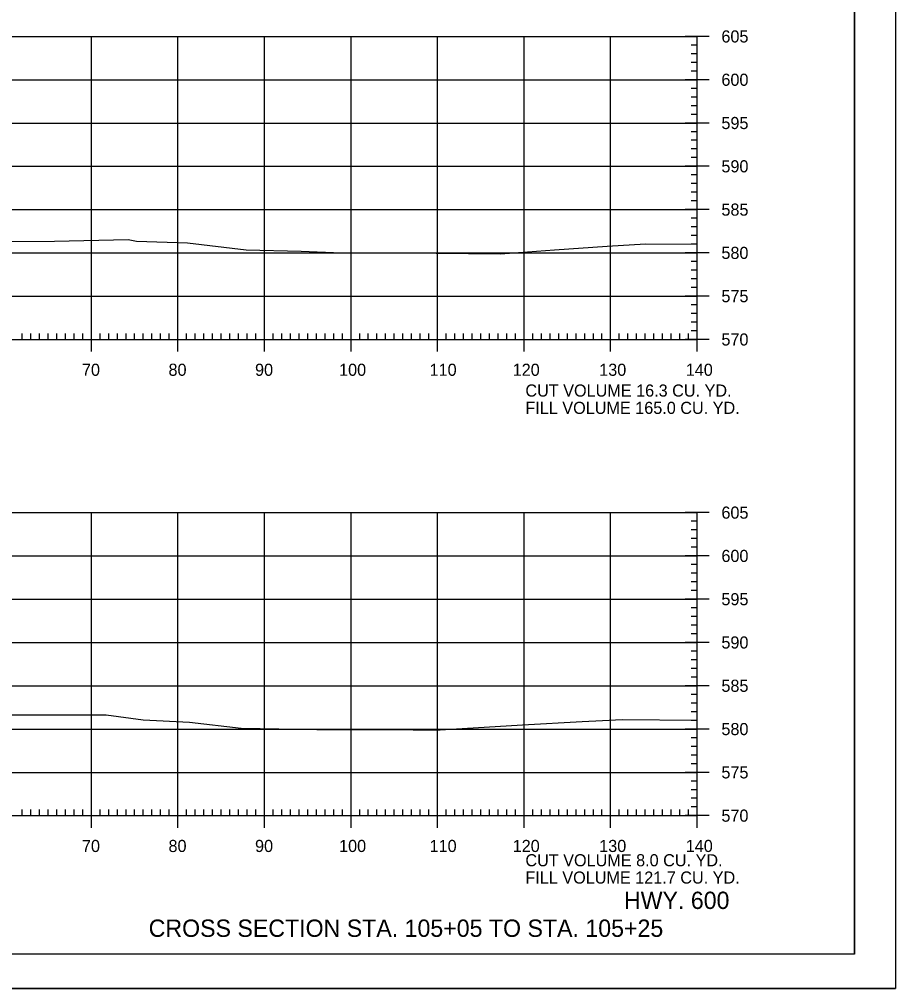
# Model space of a CAD drawing. Extents: x 961436 to 1372525, y 380079 to 2027791.
# Drawn here: x 1371256.6 to 1371357.8, y 380535.8 to 380647.7 of the extents above; entities that cross this region are included whole.
import ezdxf

# ---------------------------------------------------------------- set-up
doc = ezdxf.new("R2010")
doc.units = 0
for name, color, linetype in [('R_Axis', 7, 'Continuous'), ('R_Axis Annot', 7, 'Continuous'), ('R_Border', 7, 'Continuous'), ('R_Draft', 7, 'Continuous'), ('R_Exist Surface', 7, 'Continuous'), ('R_Grid', 7, 'Continuous'), ('R_No Plot', 7, 'Continuous')]:
    doc.layers.add(name, color=color, linetype=linetype)

msp = doc.modelspace()

# ---------------------------------------------------------------- linework, layer by layer
at = {"layer": 'R_Axis'}
for p, q in [((1371336.28, 380645.73), (1371333.48, 380645.73)), ((1371334.88, 380610.73), (1371334.88, 380645.73)), ((1371334.88, 380644.73), (1371334.18, 380644.73)), ((1371334.88, 380643.73), (1371334.18, 380643.73)), ((1371334.88, 380642.73), (1371334.18, 380642.73)), ((1371336.28, 380640.73), (1371333.48, 380640.73)), ((1371334.88, 380641.73), (1371334.18, 380641.73)), ((1371334.88, 380639.73), (1371334.18, 380639.73)), ((1371334.88, 380638.73), (1371334.18, 380638.73)), ((1371334.88, 380637.73), (1371334.18, 380637.73)), ((1371334.88, 380636.73), (1371334.18, 380636.73)), ((1371336.28, 380635.73), (1371333.48, 380635.73)), ((1371334.88, 380634.73), (1371334.18, 380634.73)), ((1371334.88, 380633.73), (1371334.18, 380633.73)), ((1371334.88, 380632.73), (1371334.18, 380632.73)), ((1371334.88, 380631.73), (1371334.18, 380631.73)), ((1371336.28, 380630.73), (1371333.48, 380630.73)), ((1371334.88, 380629.73), (1371334.18, 380629.73)), ((1371334.88, 380628.73), (1371334.18, 380628.73)), ((1371334.88, 380627.73), (1371334.18, 380627.73)), ((1371334.88, 380626.73), (1371334.18, 380626.73)), ((1371336.28, 380625.73), (1371333.48, 380625.73)), ((1371334.88, 380624.73), (1371334.18, 380624.73)), ((1371334.88, 380623.73), (1371334.18, 380623.73)), ((1371334.88, 380622.73), (1371334.18, 380622.73)), ((1371334.88, 380621.73), (1371334.18, 380621.73)), ((1371336.28, 380620.73), (1371333.48, 380620.73)), ((1371334.88, 380619.73), (1371334.18, 380619.73)), ((1371334.88, 380618.73), (1371334.18, 380618.73)), ((1371334.88, 380617.73), (1371334.18, 380617.73)), ((1371334.88, 380616.73), (1371334.18, 380616.73)), ((1371336.28, 380615.73), (1371333.48, 380615.73)), ((1371334.88, 380614.73), (1371334.18, 380614.73)), ((1371334.88, 380613.73), (1371334.18, 380613.73)), ((1371334.88, 380612.73), (1371334.18, 380612.73)), ((1371264.88, 380609.33), (1371264.88, 380612.13)), ((1371274.88, 380609.33), (1371274.88, 380612.13)), ((1371284.88, 380609.33), (1371284.88, 380612.13)), ((1371294.88, 380609.33), (1371294.88, 380612.13)), ((1371304.88, 380609.33), (1371304.88, 380612.13)), ((1371314.88, 380609.33), (1371314.88, 380612.13)), ((1371324.88, 380609.33), (1371324.88, 380612.13)), ((1371334.88, 380611.73), (1371334.18, 380611.73)), ((1371334.88, 380609.33), (1371334.88, 380612.13)), ((1371054.88, 380610.73), (1371334.88, 380610.73)), ((1371256.88, 380610.73), (1371256.88, 380611.43)), ((1371257.88, 380610.73), (1371257.88, 380611.43)), ((1371258.88, 380610.73), (1371258.88, 380611.43)), ((1371259.88, 380610.73), (1371259.88, 380611.43)), ((1371260.88, 380610.73), (1371260.88, 380611.43)), ((1371261.88, 380610.73), (1371261.88, 380611.43)), ((1371262.88, 380610.73), (1371262.88, 380611.43)), ((1371263.88, 380610.73), (1371263.88, 380611.43)), ((1371265.88, 380610.73), (1371265.88, 380611.43)), ((1371266.88, 380610.73), (1371266.88, 380611.43)), ((1371267.88, 380610.73), (1371267.88, 380611.43)), ((1371268.88, 380610.73), (1371268.88, 380611.43)), ((1371269.88, 380610.73), (1371269.88, 380611.43)), ((1371270.88, 380610.73), (1371270.88, 380611.43)), ((1371271.88, 380610.73), (1371271.88, 380611.43)), ((1371272.88, 380610.73), (1371272.88, 380611.43)), ((1371273.88, 380610.73), (1371273.88, 380611.43)), ((1371275.88, 380610.73), (1371275.88, 380611.43)), ((1371276.88, 380610.73), (1371276.88, 380611.43)), ((1371277.88, 380610.73), (1371277.88, 380611.43)), ((1371278.88, 380610.73), (1371278.88, 380611.43)), ((1371279.88, 380610.73), (1371279.88, 380611.43)), ((1371280.88, 380610.73), (1371280.88, 380611.43)), ((1371281.88, 380610.73), (1371281.88, 380611.43)), ((1371282.88, 380610.73), (1371282.88, 380611.43)), ((1371283.88, 380610.73), (1371283.88, 380611.43)), ((1371285.88, 380610.73), (1371285.88, 380611.43)), ((1371286.88, 380610.73), (1371286.88, 380611.43)), ((1371287.88, 380610.73), (1371287.88, 380611.43)), ((1371288.88, 380610.73), (1371288.88, 380611.43)), ((1371289.88, 380610.73), (1371289.88, 380611.43)), ((1371290.88, 380610.73), (1371290.88, 380611.43)), ((1371291.88, 380610.73), (1371291.88, 380611.43)), ((1371292.88, 380610.73), (1371292.88, 380611.43)), ((1371293.88, 380610.73), (1371293.88, 380611.43)), ((1371295.88, 380610.73), (1371295.88, 380611.43)), ((1371296.88, 380610.73), (1371296.88, 380611.43)), ((1371297.88, 380610.73), (1371297.88, 380611.43)), ((1371298.88, 380610.73), (1371298.88, 380611.43)), ((1371299.88, 380610.73), (1371299.88, 380611.43)), ((1371300.88, 380610.73), (1371300.88, 380611.43)), ((1371301.88, 380610.73), (1371301.88, 380611.43)), ((1371302.88, 380610.73), (1371302.88, 380611.43)), ((1371303.88, 380610.73), (1371303.88, 380611.43)), ((1371305.88, 380610.73), (1371305.88, 380611.43)), ((1371306.88, 380610.73), (1371306.88, 380611.43)), ((1371307.88, 380610.73), (1371307.88, 380611.43)), ((1371308.88, 380610.73), (1371308.88, 380611.43)), ((1371309.88, 380610.73), (1371309.88, 380611.43)), ((1371310.88, 380610.73), (1371310.88, 380611.43)), ((1371311.88, 380610.73), (1371311.88, 380611.43)), ((1371312.88, 380610.73), (1371312.88, 380611.43)), ((1371313.88, 380610.73), (1371313.88, 380611.43)), ((1371315.88, 380610.73), (1371315.88, 380611.43)), ((1371316.88, 380610.73), (1371316.88, 380611.43)), ((1371317.88, 380610.73), (1371317.88, 380611.43)), ((1371318.88, 380610.73), (1371318.88, 380611.43)), ((1371319.88, 380610.73), (1371319.88, 380611.43)), ((1371320.88, 380610.73), (1371320.88, 380611.43)), ((1371321.88, 380610.73), (1371321.88, 380611.43)), ((1371322.88, 380610.73), (1371322.88, 380611.43)), ((1371323.88, 380610.73), (1371323.88, 380611.43)), ((1371325.88, 380610.73), (1371325.88, 380611.43)), ((1371326.88, 380610.73), (1371326.88, 380611.43)), ((1371327.88, 380610.73), (1371327.88, 380611.43)), ((1371328.88, 380610.73), (1371328.88, 380611.43)), ((1371329.88, 380610.73), (1371329.88, 380611.43)), ((1371330.88, 380610.73), (1371330.88, 380611.43)), ((1371331.88, 380610.73), (1371331.88, 380611.43)), ((1371332.88, 380610.73), (1371332.88, 380611.43)), ((1371336.28, 380610.73), (1371333.48, 380610.73)), ((1371333.88, 380610.73), (1371333.88, 380611.43)), ((1371336.28, 380590.73), (1371333.48, 380590.73)), ((1371334.88, 380555.73), (1371334.88, 380590.73)), ((1371334.88, 380589.73), (1371334.18, 380589.73)), ((1371334.88, 380588.73), (1371334.18, 380588.73)), ((1371334.88, 380587.73), (1371334.18, 380587.73)), ((1371334.88, 380586.73), (1371334.18, 380586.73)), ((1371336.28, 380585.73), (1371333.48, 380585.73)), ((1371334.88, 380584.73), (1371334.18, 380584.73)), ((1371334.88, 380583.73), (1371334.18, 380583.73)), ((1371334.88, 380582.73), (1371334.18, 380582.73)), ((1371334.88, 380581.73), (1371334.18, 380581.73)), ((1371336.28, 380580.73), (1371333.48, 380580.73)), ((1371334.88, 380579.73), (1371334.18, 380579.73)), ((1371334.88, 380578.73), (1371334.18, 380578.73)), ((1371334.88, 380577.73), (1371334.18, 380577.73)), ((1371334.88, 380576.73), (1371334.18, 380576.73)), ((1371336.28, 380575.73), (1371333.48, 380575.73)), ((1371334.88, 380574.73), (1371334.18, 380574.73)), ((1371334.88, 380573.73), (1371334.18, 380573.73)), ((1371334.88, 380572.73), (1371334.18, 380572.73)), ((1371334.88, 380571.73), (1371334.18, 380571.73)), ((1371336.28, 380570.73), (1371333.48, 380570.73)), ((1371334.88, 380569.73), (1371334.18, 380569.73)), ((1371334.88, 380568.73), (1371334.18, 380568.73)), ((1371334.88, 380567.73), (1371334.18, 380567.73)), ((1371336.28, 380565.73), (1371333.48, 380565.73)), ((1371334.88, 380566.73), (1371334.18, 380566.73)), ((1371334.88, 380564.73), (1371334.18, 380564.73)), ((1371334.88, 380563.73), (1371334.18, 380563.73)), ((1371334.88, 380562.73), (1371334.18, 380562.73)), ((1371334.88, 380561.73), (1371334.18, 380561.73)), ((1371336.28, 380560.73), (1371333.48, 380560.73)), ((1371334.88, 380559.73), (1371334.18, 380559.73)), ((1371334.88, 380558.73), (1371334.18, 380558.73)), ((1371264.88, 380554.33), (1371264.88, 380557.13)), ((1371274.88, 380554.33), (1371274.88, 380557.13)), ((1371284.88, 380554.33), (1371284.88, 380557.13)), ((1371294.88, 380554.33), (1371294.88, 380557.13)), ((1371304.88, 380554.33), (1371304.88, 380557.13)), ((1371314.88, 380554.33), (1371314.88, 380557.13)), ((1371324.88, 380554.33), (1371324.88, 380557.13)), ((1371334.88, 380557.73), (1371334.18, 380557.73)), ((1371334.88, 380556.73), (1371334.18, 380556.73)), ((1371334.88, 380554.33), (1371334.88, 380557.13)), ((1371054.88, 380555.73), (1371334.88, 380555.73)), ((1371256.88, 380555.73), (1371256.88, 380556.43)), ((1371257.88, 380555.73), (1371257.88, 380556.43)), ((1371258.88, 380555.73), (1371258.88, 380556.43)), ((1371259.88, 380555.73), (1371259.88, 380556.43)), ((1371260.88, 380555.73), (1371260.88, 380556.43)), ((1371261.88, 380555.73), (1371261.88, 380556.43)), ((1371262.88, 380555.73), (1371262.88, 380556.43)), ((1371263.88, 380555.73), (1371263.88, 380556.43)), ((1371265.88, 380555.73), (1371265.88, 380556.43)), ((1371266.88, 380555.73), (1371266.88, 380556.43)), ((1371267.88, 380555.73), (1371267.88, 380556.43)), ((1371268.88, 380555.73), (1371268.88, 380556.43)), ((1371269.88, 380555.73), (1371269.88, 380556.43)), ((1371270.88, 380555.73), (1371270.88, 380556.43)), ((1371271.88, 380555.73), (1371271.88, 380556.43)), ((1371272.88, 380555.73), (1371272.88, 380556.43)), ((1371273.88, 380555.73), (1371273.88, 380556.43)), ((1371275.88, 380555.73), (1371275.88, 380556.43)), ((1371276.88, 380555.73), (1371276.88, 380556.43)), ((1371277.88, 380555.73), (1371277.88, 380556.43)), ((1371278.88, 380555.73), (1371278.88, 380556.43)), ((1371279.88, 380555.73), (1371279.88, 380556.43)), ((1371280.88, 380555.73), (1371280.88, 380556.43)), ((1371281.88, 380555.73), (1371281.88, 380556.43)), ((1371282.88, 380555.73), (1371282.88, 380556.43)), ((1371283.88, 380555.73), (1371283.88, 380556.43)), ((1371285.88, 380555.73), (1371285.88, 380556.43)), ((1371286.88, 380555.73), (1371286.88, 380556.43)), ((1371287.88, 380555.73), (1371287.88, 380556.43)), ((1371288.88, 380555.73), (1371288.88, 380556.43)), ((1371289.88, 380555.73), (1371289.88, 380556.43)), ((1371290.88, 380555.73), (1371290.88, 380556.43)), ((1371291.88, 380555.73), (1371291.88, 380556.43)), ((1371292.88, 380555.73), (1371292.88, 380556.43)), ((1371293.88, 380555.73), (1371293.88, 380556.43)), ((1371295.88, 380555.73), (1371295.88, 380556.43)), ((1371296.88, 380555.73), (1371296.88, 380556.43)), ((1371297.88, 380555.73), (1371297.88, 380556.43)), ((1371298.88, 380555.73), (1371298.88, 380556.43)), ((1371299.88, 380555.73), (1371299.88, 380556.43)), ((1371300.88, 380555.73), (1371300.88, 380556.43)), ((1371301.88, 380555.73), (1371301.88, 380556.43)), ((1371302.88, 380555.73), (1371302.88, 380556.43)), ((1371303.88, 380555.73), (1371303.88, 380556.43)), ((1371305.88, 380555.73), (1371305.88, 380556.43)), ((1371306.88, 380555.73), (1371306.88, 380556.43)), ((1371307.88, 380555.73), (1371307.88, 380556.43)), ((1371308.88, 380555.73), (1371308.88, 380556.43)), ((1371309.88, 380555.73), (1371309.88, 380556.43)), ((1371310.88, 380555.73), (1371310.88, 380556.43)), ((1371311.88, 380555.73), (1371311.88, 380556.43)), ((1371312.88, 380555.73), (1371312.88, 380556.43)), ((1371313.88, 380555.73), (1371313.88, 380556.43)), ((1371315.88, 380555.73), (1371315.88, 380556.43)), ((1371316.88, 380555.73), (1371316.88, 380556.43)), ((1371317.88, 380555.73), (1371317.88, 380556.43)), ((1371318.88, 380555.73), (1371318.88, 380556.43)), ((1371319.88, 380555.73), (1371319.88, 380556.43)), ((1371320.88, 380555.73), (1371320.88, 380556.43)), ((1371321.88, 380555.73), (1371321.88, 380556.43)), ((1371322.88, 380555.73), (1371322.88, 380556.43)), ((1371323.88, 380555.73), (1371323.88, 380556.43)), ((1371325.88, 380555.73), (1371325.88, 380556.43)), ((1371326.88, 380555.73), (1371326.88, 380556.43)), ((1371327.88, 380555.73), (1371327.88, 380556.43)), ((1371328.88, 380555.73), (1371328.88, 380556.43)), ((1371329.88, 380555.73), (1371329.88, 380556.43)), ((1371330.88, 380555.73), (1371330.88, 380556.43)), ((1371331.88, 380555.73), (1371331.88, 380556.43)), ((1371332.88, 380555.73), (1371332.88, 380556.43)), ((1371336.28, 380555.73), (1371333.48, 380555.73)), ((1371333.88, 380555.73), (1371333.88, 380556.43))]:
    msp.add_line(p, q, dxfattribs=at)
at = {"layer": 'R_Border'}
for q in [(1371353.06, 380745.19), (1371036.88, 380539.73)]:
    msp.add_line((1371353.06, 380539.73), q, dxfattribs=at)
at = {"layer": 'R_Exist Surface'}
for points in [[(1371251.77, 380622.05), (1371260.61, 380622.08), (1371269.12, 380622.26), (1371270.1, 380622.07), (1371275.97, 380621.89), (1371282.75, 380621.08), (1371289.11, 380620.94), (1371293.78, 380620.73), (1371301.04, 380620.72), (1371312.17, 380620.63), (1371315.29, 380620.86), (1371318.41, 380621.07), (1371324.47, 380621.49), (1371328.9, 380621.76), (1371334.88, 380621.72)], [(1371255.59, 380567.36), (1371266.59, 380567.36), (1371270.86, 380566.81), (1371276.23, 380566.51), (1371282.19, 380565.83), (1371290.94, 380565.67), (1371292.31, 380565.67), (1371302.07, 380565.66), (1371304.55, 380565.66), (1371305.18, 380565.65), (1371314.69, 380566.22), (1371321.59, 380566.59), (1371323.93, 380566.72), (1371326.2, 380566.83), (1371334.88, 380566.75)]]:
    msp.add_lwpolyline(points, dxfattribs=at)
at = {"layer": 'R_Grid'}
for p, q in [((1371054.88, 380645.73), (1371334.88, 380645.73)), ((1371264.88, 380610.73), (1371264.88, 380645.73)), ((1371274.88, 380610.73), (1371274.88, 380645.73)), ((1371284.88, 380610.73), (1371284.88, 380645.73)), ((1371294.88, 380610.73), (1371294.88, 380645.73)), ((1371304.88, 380610.73), (1371304.88, 380645.73)), ((1371314.88, 380610.73), (1371314.88, 380645.73)), ((1371324.88, 380610.73), (1371324.88, 380645.73)), ((1371334.88, 380610.73), (1371334.88, 380645.73)), ((1371054.88, 380640.73), (1371334.88, 380640.73)), ((1371054.88, 380635.73), (1371334.88, 380635.73)), ((1371054.88, 380630.73), (1371334.88, 380630.73)), ((1371054.88, 380625.73), (1371334.88, 380625.73)), ((1371054.88, 380620.73), (1371334.88, 380620.73)), ((1371054.88, 380615.73), (1371334.88, 380615.73)), ((1371054.88, 380610.73), (1371334.88, 380610.73)), ((1371054.88, 380590.73), (1371334.88, 380590.73)), ((1371264.88, 380555.73), (1371264.88, 380590.73)), ((1371274.88, 380555.73), (1371274.88, 380590.73)), ((1371284.88, 380555.73), (1371284.88, 380590.73)), ((1371294.88, 380555.73), (1371294.88, 380590.73)), ((1371304.88, 380555.73), (1371304.88, 380590.73)), ((1371314.88, 380555.73), (1371314.88, 380590.73)), ((1371324.88, 380555.73), (1371324.88, 380590.73)), ((1371334.88, 380555.73), (1371334.88, 380590.73)), ((1371054.88, 380585.73), (1371334.88, 380585.73)), ((1371054.88, 380580.73), (1371334.88, 380580.73)), ((1371054.88, 380575.73), (1371334.88, 380575.73)), ((1371054.88, 380570.73), (1371334.88, 380570.73)), ((1371054.88, 380565.73), (1371334.88, 380565.73)), ((1371054.88, 380560.73), (1371334.88, 380560.73)), ((1371054.88, 380555.73), (1371334.88, 380555.73))]:
    msp.add_line(p, q, dxfattribs=at)
at = {"layer": 'R_No Plot'}
msp.add_line((1371024.48, 380535.76), (1371357.81, 380535.76), dxfattribs=at)
for points in [[(1371024.47, 380749.09), (1371357.81, 380749.09), (1371357.81, 380535.75), (1371024.47, 380535.75)], [(1371270.8, 380745.19), (1371290.42, 380745.19), (1371290.42, 380735.31), (1371306.53, 380735.31), (1371329.73, 380735.31), (1371329.85, 380707.16), (1371353.06, 380707.16), (1371353.06, 380539.73), (1371036.88, 380539.73), (1371036.88, 380745.19)]]:
    msp.add_lwpolyline(points, close=True, dxfattribs=at)

# ---------------------------------------------------------------- texts
at = {"layer": 'R_Axis Annot'}
for s, p in [('605', (1371337.68, 380645.03)), ('600', (1371337.68, 380640.03)), ('595', (1371337.68, 380635.03)), ('590', (1371337.68, 380630.03)), ('585', (1371337.68, 380625.03)), ('580', (1371337.68, 380620.03)), ('575', (1371337.68, 380615.03)), ('570', (1371337.68, 380610.03)), ('70', (1371263.79, 380606.53)), ('80', (1371273.79, 380606.53)), ('90', (1371283.79, 380606.53)), ('100', (1371293.5, 380606.53)), ('110', (1371303.96, 380606.53)), ('120', (1371313.56, 380606.53)), ('130', (1371323.56, 380606.53)), ('140', (1371333.56, 380606.53)), ('CUT VOLUME 16.3 CU. YD.', (1371315.03, 380604.13)), ('FILL VOLUME 165.0 CU. YD.', (1371315.03, 380602.13)), ('605', (1371337.68, 380590.03)), ('600', (1371337.68, 380585.03)), ('595', (1371337.68, 380580.03)), ('590', (1371337.68, 380575.03)), ('585', (1371337.68, 380570.03)), ('580', (1371337.68, 380565.03)), ('575', (1371337.68, 380560.03)), ('570', (1371337.68, 380555.03)), ('70', (1371263.79, 380551.53)), ('80', (1371273.79, 380551.53)), ('90', (1371283.79, 380551.53)), ('100', (1371293.5, 380551.53)), ('110', (1371303.96, 380551.53)), ('120', (1371313.56, 380551.53)), ('130', (1371323.56, 380551.53)), ('140', (1371333.56, 380551.53)), ('CUT VOLUME 8.0 CU. YD.', (1371315.03, 380549.88)), ('FILL VOLUME 121.7 CU. YD.', (1371315.03, 380547.88))]:
    msp.add_text(s, height=1.4, dxfattribs=at).set_placement(p)
at = {"layer": 'R_Draft'}
for s, p in [('HWY. 600', (1371326.42, 380544.95)), ('CROSS SECTION STA. 105+05 TO STA. 105+25', (1371271.5, 380541.73))]:
    msp.add_text(s, height=2, dxfattribs=at).set_placement(p)

doc.saveas('drawing.dxf')
